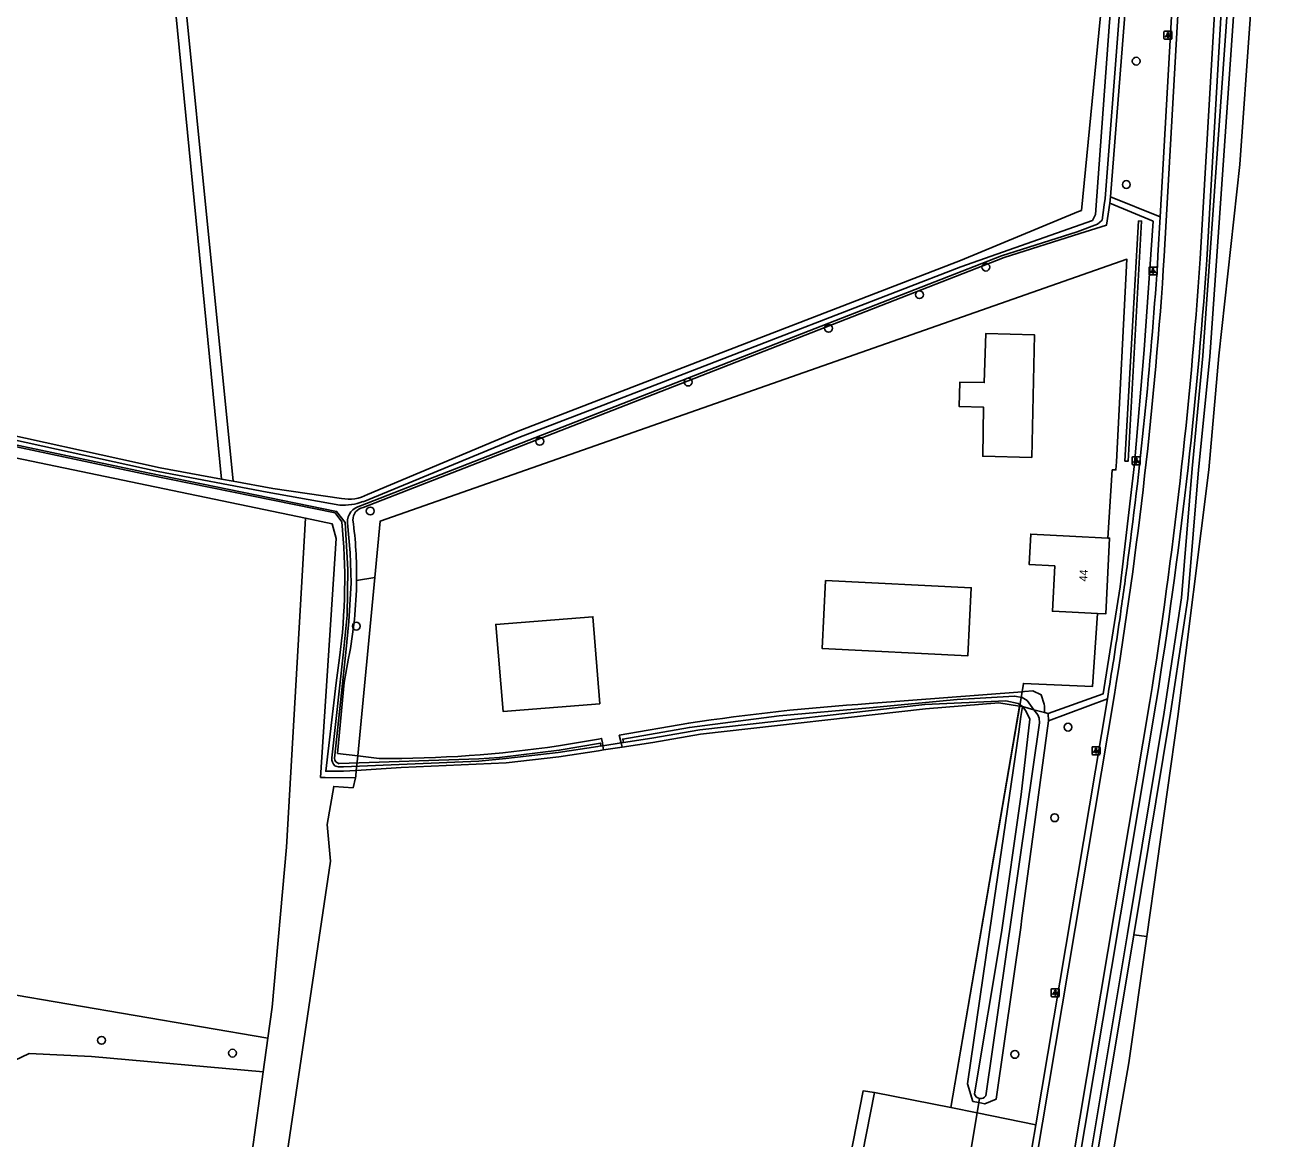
# Model space of a CAD drawing. Extents: x 161389 to 162585, y 388479 to 389761.
# Drawn here: x 162428.4 to 162585.4, y 389360 to 389499.2 of the extents above; entities that cross this region are included whole.
import ezdxf

# ---------------------------------------------------------------- set-up
doc = ezdxf.new("R2010")
doc.units = 0
for name, color, linetype in [('IMGEO_Berm_groen', 7, 'Continuous'), ('IMGEO_Berm_open', 7, 'Continuous'), ('IMGEO_Boom', 7, 'Continuous'), ('IMGEO_Bouwland', 7, 'Continuous'), ('IMGEO_Duiker', 7, 'Continuous'), ('IMGEO_Erf', 7, 'Continuous'), ('IMGEO_Fietspad_gesloten', 7, 'Continuous'), ('IMGEO_Grasland_agrarisch', 7, 'Continuous'), ('IMGEO_Groenvoorziening', 7, 'Continuous'), ('IMGEO_Haag', 7, 'Continuous'), ('IMGEO_Hek', 7, 'Continuous'), ('IMGEO_Lichtpunt', 7, 'Continuous'), ('IMGEO_Oever', 7, 'Continuous'), ('IMGEO_Pand', 7, 'Continuous'), ('IMGEO_Pand_nummerreeks', 7, 'Continuous'), ('IMGEO_Parkeervlak_open', 7, 'Continuous'), ('IMGEO_Rijbaan_regionaal_gesloten', 7, 'Continuous'), ('IMGEO_Waterloop', 7, 'Continuous')]:
    doc.layers.add(name, color=color, linetype=linetype)

msp = doc.modelspace()

# ---------------------------------------------------------------- linework, layer by layer
at = {"layer": 'IMGEO_Berm_groen'}
msp.add_lwpolyline([(162566.89, 389385.56), (162568.52, 389385.32)], dxfattribs=at)
at = {"layer": 'IMGEO_Berm_open'}
for points in [[(162574.2, 389546.04), (162570.2, 389475.27)], [(162576.02, 389469.91), (162580.39, 389545.64)], [(162563.89, 389477.01), (162564, 389477.8)], [(162570.2, 389475.27), (162564, 389477.8)], [(162556.2, 389413.19), (162563.06, 389415.66), (162563.19, 389416.45), (162565.19, 389429.02), (162567, 389444.4), (162568.18, 389458.66), (162569.31, 389474.74), (162563.89, 389477.01)], [(162570.2, 389475.27), (162569.92, 389470.44)], [(162554.65, 389361.81), (162563.6, 389415.03)], [(162563.6, 389415.03), (162556.24, 389412.27)], [(162563.69, 389415.61), (162563.6, 389415.03)], [(162548.06, 389292.04), (162553.78, 389321.66), (162557.45, 389341.58), (162569.7, 389414.63)], [(162556.24, 389412.27), (162556.2, 389413.19)]]:
    msp.add_lwpolyline(points, dxfattribs=at)
for centre, radius, start, end in [((161998.33, 389507.62), 572.8, 352.4552, 356.2782), ((161959.08, 389512.44), 618.4, 350.89934, 356.05615), ((161984.68, 389509.55), 586.58, 351.76992, 352.44276), ((162011.84, 389505.53), 559.13, 350.7458, 351.78)]:
    msp.add_arc(centre, radius, start, end, dxfattribs=at)
at = {"layer": 'IMGEO_Boom'}
for centre in [(162567.2, 389494.74), (162565.96, 389479.32), (162548.42, 389469), (162540.12, 389465.55), (162528.76, 389461.35), (162511.22, 389454.63), (162492.68, 389447.22), (162471.5, 389438.51), (162469.76, 389424.12), (162558.68, 389411.5), (162557.02, 389400.18), (162437.93, 389372.36), (162454.29, 389370.76), (162552.04, 389370.6)]:
    msp.add_circle(centre, 0.489, dxfattribs=at)
at = {"layer": 'IMGEO_Bouwland'}
for points in [[(162463.4, 389437.64), (162333.44, 389464.68), (162311.27, 389469.4), (162305.46, 389471.23), (162296.93, 389476.09), (162293.26, 389479.07), (162292.09, 389472.58), (162286.14, 389406.7), (162312.02, 389400.4), (162324.11, 389397.57), (162351.62, 389390.69), (162392.37, 389383.94), (162458.72, 389372.61)], [(162452.92, 389442.51), (162445.24, 389443.93), (162421.02, 389449.24), (162373.05, 389460.32), (162312.17, 389471.92), (162308.64, 389472.86)], [(162458.72, 389372.61), (162459.26, 389376.49), (162461.04, 389396.49), (162463.4, 389437.64)], [(162458.14, 389368.42), (162436.69, 389370.32), (162428.88, 389370.71), (162425.31, 389368.99), (162422.8, 389370.05), (162422.14, 389372.3), (162407.32, 389375.08), (162368.56, 389380.9), (162356.84, 389382.87), (162339.58, 389386.32), (162315.51, 389393.47), (162299.81, 389397.74), (162287.17, 389401.04)], [(162532.91, 389298.77), (162450.78, 389315.08), (162458.14, 389368.42)]]:
    msp.add_lwpolyline(points, dxfattribs=at)
at = {"layer": 'IMGEO_Duiker'}
for points in [[(162500.3, 389409.13), (162500.55, 389409.17), (162502.85, 389409.56), (162503.13, 389409.6), (162503.18, 389409.61)], [(162545.97, 389355.24), (162546.08, 389355.91), (162546.4, 389357.84), (162547.31, 389363.3), (162547.52, 389364.57), (162547.61, 389365.13)]]:
    msp.add_lwpolyline(points, dxfattribs=at)
at = {"layer": 'IMGEO_Erf'}
for points in [[(162533.82, 389414.44), (162552.94, 389415.92)], [(162552.64, 389414.13), (162550.02, 389414.52), (162540.86, 389413.79), (162512.78, 389410.61), (162506.79, 389409.6), (162502.97, 389409.01)], [(162502.97, 389409.01), (162502.85, 389409.56), (162502.62, 389410.48), (162511.29, 389411.99)], [(162495.03, 389409.16), (162500, 389410.02), (162500.41, 389410.1), (162500.5, 389409.54), (162500.55, 389409.17), (162500.63, 389408.65)], [(162469.76, 389406.09), (162475.35, 389406.44), (162488.48, 389407.05), (162495.05, 389407.8), (162500, 389408.56), (162500.63, 389408.65)], [(162500.63, 389408.65), (162502.97, 389409.01)], [(162469.93, 389407.9), (162472.61, 389407.57)]]:
    msp.add_lwpolyline(points, dxfattribs=at)
for centre, radius, start, end in [((162552.49, 389137.95), 277.13, 93.8626, 98.5509), ((162473.26, 389557.19), 149.62, 269.7527, 278.3666)]:
    msp.add_arc(centre, radius, start, end, dxfattribs=at)
at = {"layer": 'IMGEO_Fietspad_gesloten'}
for points in [[(162575, 389546.1), (162570.71, 389470.38)], [(162575.19, 389470.02), (162579.6, 389545.66)], [(162564.48, 389415.57), (162552.21, 389342.48), (162548.61, 389322.78), (162542.78, 389292.91)], [(162547.24, 389292.32), (162553.01, 389321.87), (162556.64, 389341.8), (162568.92, 389414.72)]]:
    msp.add_lwpolyline(points, dxfattribs=at)
for centre, radius, start, end in [((162005.72, 389506.87), 566.16, 350.7192, 356.3045), ((161963.09, 389511.52), 613.51, 350.92234, 356.12169)]:
    msp.add_arc(centre, radius, start, end, dxfattribs=at)
at = {"layer": 'IMGEO_Grasland_agrarisch'}
for points in [[(162540.8, 389547.17), (162544.43, 389542.79), (162544.91, 389542.09), (162548.36, 389537.06), (162550.14, 389532.35), (162551.99, 389525.45), (162552.11, 389524.92), (162552.56, 389523.39), (162554.52, 389524.17), (162555.29, 389524.48), (162554.9, 389525.09), (162560.33, 389525.56), (162564.51, 389525.91), (162563.95, 389512.44), (162562.71, 389500), (162560.35, 389476.08), (162559.99, 389475.93), (162545.23, 389469.82), (162500, 389452.36), (162490, 389448.5), (162471.16, 389440.59)], [(162467.91, 389440.08), (162459.32, 389441.33), (162454.37, 389442.24)]]:
    msp.add_lwpolyline(points, dxfattribs=at)
msp.add_arc((162468.86, 389444.67), 4.68, 258.3045, 299.4579, dxfattribs=at)
at = {"layer": 'IMGEO_Groenvoorziening'}
for points in [[(162564, 389477.8), (162565.72, 389500), (162566.76, 389513.42), (162569.03, 389564.31), (162565.51, 389564.25)], [(162470.6, 389438.94), (162500, 389450.41), (162550.71, 389470.18), (162560.14, 389473.19), (162563.51, 389474.26), (162563.89, 389477.01)], [(162313.71, 389470.03), (162392.2, 389453.98), (162443.75, 389443.04), (162467.12, 389438.27), (162467.96, 389437.17)], [(162563.64, 389435.14), (162564.21, 389443.66), (162564.67, 389443.66), (162564.72, 389444.66), (162566.05, 389469.99), (162472.75, 389437.26), (162472.07, 389430.2), (162469.93, 389407.9)], [(162469.64, 389405.16), (162465.86, 389405.22), (162465.29, 389405.22), (162467.24, 389435.08), (162466.74, 389436.93), (162463.4, 389437.64)], [(162552.94, 389415.92), (162553.11, 389416.96), (162561.73, 389416.58), (162562.36, 389425.7)], [(162467.66, 389420.17), (162467.24, 389417.05), (162465.95, 389405.99), (162468.14, 389405.98), (162468.16, 389405.98), (162469.76, 389406.09)], [(162469.93, 389407.9), (162467.41, 389408.21), (162468.25, 389417.07), (162468.78, 389420.11)], [(162555.76, 389413.32), (162555.75, 389414.11), (162555.7, 389414.39), (162555.33, 389415.53), (162554.27, 389416.03), (162553.26, 389415.95), (162552.94, 389415.92)], [(162552.64, 389414.13), (162544.03, 389363.96)], [(162552.98, 389414.08), (162552.8, 389412.85), (162552.52, 389410.92), (162549.21, 389388.15), (162546.13, 389366.93), (162546.8, 389364.73), (162547.52, 389364.57)], [(162552.98, 389414.08), (162552.64, 389414.13)], [(162556.2, 389413.19), (162555.76, 389413.32)], [(162547.52, 389364.57), (162548.27, 389364.41), (162549.69, 389365), (162552.77, 389386.46), (162552.93, 389387.61), (162556.24, 389412.27)], [(162469.76, 389406.09), (162469.69, 389405.37), (162469.64, 389405.16)], [(162534.52, 389365.83), (162533.1, 389366.06), (162521.23, 389305.51), (162455.26, 389318.67), (162466.54, 389394.74), (162466.12, 389399.34), (162466.93, 389404.1), (162469.35, 389403.92), (162469.64, 389405.16)], [(162458.72, 389372.61), (162458.14, 389368.42)], [(162547.52, 389364.57), (162547.31, 389363.3)]]:
    msp.add_lwpolyline(points, dxfattribs=at)
for centre, radius, start, end in [((162470.87, 389437.44), 1.53, 99.9867, 182.7114), ((162394.44, 389429.94), 73.87, 352.3987, 5.6126), ((162415.83, 389430.37), 53.97, 359.4205, 7.4434), ((162416.58, 389430.43), 53.22, 348.8172, 359.3521)]:
    msp.add_arc(centre, radius, start, end, dxfattribs=at)
at = {"layer": 'IMGEO_Haag'}
for points in [[(162576.4, 389611.95), (162580.02, 389588.59), (162581.19, 389573.81), (162581.11, 389548.91), (162580.88, 389537.22), (162580.28, 389524.99), (162575.53, 389457.9), (162574.18, 389443.82), (162572.86, 389427.68), (162570.7, 389413.37), (162566.1, 389385.68), (162560.93, 389354.66), (162556.8, 389331.01), (162550.72, 389299.24), (162545.52, 389273.57), (162541.11, 389250.07), (162537.05, 389227.35), (162534.23, 389211.56), (162530.19, 389185.45), (162527.69, 389164.49), (162526.33, 389154.68), (162524.35, 389145.75), (162522.08, 389137.16), (162518.58, 389120.76)], [(162566.89, 389385.56), (162571.49, 389413.24), (162573.65, 389427.57), (162574.97, 389443.66), (162576.41, 389457.8), (162581.08, 389524.94), (162581.68, 389537.19), (162581.91, 389548.9), (162581.99, 389573.84), (162580.82, 389588.68), (162577.21, 389611.95)], [(162567.48, 389474.77), (162565.79, 389444.75), (162566.19, 389444.73), (162567.88, 389474.75), (162567.48, 389474.77)], [(162517.09, 389105.51), (162517.41, 389109.82), (162519.37, 389120.59), (162522.92, 389137.04), (162525.27, 389145.69), (162527.13, 389154.56), (162528.48, 389164.39), (162530.98, 389185.34), (162535.02, 389211.43), (162537.86, 389227.36), (162541.89, 389249.93), (162546.3, 389273.41), (162551.5, 389299.09), (162557.59, 389330.87), (162561.72, 389354.52), (162566.89, 389385.56)]]:
    msp.add_lwpolyline(points, dxfattribs=at)
at = {"layer": 'IMGEO_Hek'}
for points in [[(162472.07, 389430.2), (162472.75, 389437.26), (162566.05, 389469.99), (162564.72, 389444.66)], [(162564.72, 389444.66), (162564.67, 389443.66), (162564.21, 389443.66), (162563.64, 389435.14)], [(162469.76, 389406.09), (162469.93, 389407.9), (162472.07, 389430.2)], [(162469.79, 389429.83), (162472.07, 389430.2)], [(162544.03, 389363.96), (162552.94, 389415.92), (162553.11, 389416.96)], [(162544.03, 389363.96), (162534.52, 389365.83), (162533.1, 389366.06), (162521.23, 389305.51), (162455.26, 389318.67), (162466.54, 389394.74), (162466.12, 389399.34), (162466.93, 389404.1), (162469.35, 389403.92), (162469.64, 389405.16), (162469.69, 389405.37)], [(162469.69, 389405.37), (162469.76, 389406.09)]]:
    msp.add_lwpolyline(points, dxfattribs=at)
at = {"layer": 'IMGEO_Lichtpunt'}
for p, q in [((162570.67, 389498.39), (162570.67, 389497.59)), ((162570.67, 389498.39), (162570.67, 389497.59)), ((162571.57, 389498.49), (162570.77, 389498.49)), ((162571.57, 389498.49), (162570.77, 389498.49)), ((162571.67, 389497.59), (162571.67, 389498.39)), ((162571.67, 389497.59), (162571.67, 389498.39)), ((162570.77, 389497.49), (162571.57, 389497.49)), ((162570.77, 389497.49), (162571.57, 389497.49)), ((162568.81, 389468.92), (162568.81, 389468.11)), ((162568.81, 389468.92), (162568.81, 389468.11)), ((162569.71, 389469.01), (162568.9, 389469.01)), ((162569.71, 389469.01), (162568.9, 389469.01)), ((162569.81, 389468.11), (162569.81, 389468.92)), ((162569.81, 389468.11), (162569.81, 389468.92)), ((162568.9, 389468.02), (162569.71, 389468.02)), ((162568.9, 389468.02), (162569.71, 389468.02)), ((162566.71, 389445.2), (162566.71, 389444.39)), ((162566.71, 389445.2), (162566.71, 389444.39)), ((162567.61, 389445.29), (162566.8, 389445.29)), ((162567.61, 389445.29), (162566.8, 389445.29)), ((162567.7, 389444.39), (162567.7, 389445.2)), ((162567.7, 389444.39), (162567.7, 389445.2)), ((162566.8, 389444.29), (162567.61, 389444.29)), ((162566.8, 389444.29), (162567.61, 389444.29)), ((162561.68, 389408.96), (162561.68, 389408.15)), ((162561.68, 389408.96), (162561.68, 389408.15)), ((162562.58, 389409.05), (162561.78, 389409.05)), ((162562.58, 389409.05), (162561.78, 389409.05)), ((162562.68, 389408.15), (162562.68, 389408.96)), ((162562.68, 389408.15), (162562.68, 389408.96)), ((162561.78, 389408.05), (162562.58, 389408.05)), ((162561.78, 389408.05), (162562.58, 389408.05)), ((162556.59, 389378.71), (162556.59, 389377.9)), ((162556.59, 389378.71), (162556.59, 389377.9)), ((162557.49, 389378.8), (162556.68, 389378.8)), ((162557.49, 389378.8), (162556.68, 389378.8)), ((162557.58, 389377.9), (162557.58, 389378.71)), ((162557.58, 389377.9), (162557.58, 389378.71)), ((162556.68, 389377.8), (162557.49, 389377.8)), ((162556.68, 389377.8), (162557.49, 389377.8))]:
    msp.add_line(p, q, dxfattribs=at)
for points in [[(162571.05, 389498.06), (162571.08, 389498.03), (162570.9, 389497.77), (162570.86, 389497.79), (162571.05, 389498.06)], [(162571.15, 389498.01), (162571.2, 389498.01), (162571.2, 389497.69), (162571.15, 389497.69), (162571.15, 389498.01)], [(162571.26, 389498.03), (162571.3, 389498.06), (162571.48, 389497.79), (162571.44, 389497.77), (162571.26, 389498.03)], [(162569.18, 389468.58), (162569.22, 389468.55), (162569.03, 389468.29), (162569, 389468.32), (162569.18, 389468.58)], [(162569.28, 389468.53), (162569.33, 389468.53), (162569.33, 389468.21), (162569.28, 389468.21), (162569.28, 389468.53)], [(162569.39, 389468.55), (162569.43, 389468.58), (162569.62, 389468.32), (162569.58, 389468.29), (162569.39, 389468.55)], [(162567.08, 389444.86), (162567.12, 389444.83), (162566.93, 389444.57), (162566.89, 389444.6), (162567.08, 389444.86)], [(162567.18, 389444.81), (162567.23, 389444.81), (162567.23, 389444.49), (162567.18, 389444.49), (162567.18, 389444.81)], [(162567.29, 389444.83), (162567.33, 389444.86), (162567.52, 389444.6), (162567.48, 389444.57), (162567.29, 389444.83)], [(162562.06, 389408.62), (162562.09, 389408.59), (162561.91, 389408.33), (162561.87, 389408.36), (162562.06, 389408.62)], [(162562.16, 389408.57), (162562.21, 389408.57), (162562.21, 389408.25), (162562.16, 389408.25), (162562.16, 389408.57)], [(162562.27, 389408.59), (162562.31, 389408.62), (162562.49, 389408.36), (162562.45, 389408.33), (162562.27, 389408.59)], [(162556.96, 389378.37), (162557, 389378.34), (162556.81, 389378.08), (162556.77, 389378.11), (162556.96, 389378.37)], [(162557.06, 389378.32), (162557.11, 389378.32), (162557.11, 389378), (162557.06, 389378), (162557.06, 389378.32)], [(162557.17, 389378.34), (162557.21, 389378.37), (162557.4, 389378.11), (162557.36, 389378.08), (162557.17, 389378.34)]]:
    msp.add_lwpolyline(points, dxfattribs=at)
for centre in [(162571.17, 389498.19), (162569.31, 389468.72), (162567.21, 389444.99), (162562.18, 389408.75), (162557.09, 389378.5)]:
    msp.add_circle(centre, 0.0994, dxfattribs=at)
for centre, start, end in [((162570.77, 389498.39), 90, 180), ((162570.77, 389498.39), 90, 180), ((162571.57, 389498.39), 0, 90), ((162571.57, 389498.39), 0, 90), ((162570.77, 389497.59), 180, 270), ((162570.77, 389497.59), 180, 270), ((162571.57, 389497.59), 270, 0), ((162571.57, 389497.59), 270, 360), ((162568.9, 389468.92), 90, 180), ((162568.9, 389468.92), 90, 180), ((162568.9, 389468.11), 180, 270), ((162568.9, 389468.11), 180, 270), ((162569.71, 389468.92), 0, 90), ((162569.71, 389468.92), 0, 90), ((162569.71, 389468.11), 270, 0), ((162569.71, 389468.11), 270, 360), ((162566.8, 389445.2), 90, 180), ((162566.8, 389445.2), 90, 180), ((162567.61, 389445.2), 0, 90), ((162567.61, 389445.2), 0, 90), ((162566.8, 389444.39), 180, 270), ((162566.8, 389444.39), 180, 270), ((162567.61, 389444.39), 270, 0), ((162567.61, 389444.39), 270, 360), ((162561.78, 389408.96), 90, 180), ((162561.78, 389408.96), 90, 180), ((162562.58, 389408.96), 0, 90), ((162562.58, 389408.96), 0, 90), ((162561.78, 389408.15), 180, 270), ((162561.78, 389408.15), 180, 270), ((162562.58, 389408.15), 270, 0), ((162562.58, 389408.15), 270, 360), ((162556.68, 389378.71), 90, 180), ((162556.68, 389378.71), 90, 180), ((162557.49, 389378.71), 0, 90), ((162557.49, 389378.71), 0, 90), ((162556.68, 389377.9), 180, 270), ((162556.68, 389377.9), 180, 270), ((162557.49, 389377.9), 270, 0), ((162557.49, 389377.9), 270, 360)]:
    msp.add_arc(centre, 0.0946, start, end, dxfattribs=at)
at = {"layer": 'IMGEO_Oever'}
msp.add_lwpolyline([(162555.76, 389413.32), (162554.42, 389413.68)], dxfattribs=at)
at = {"layer": 'IMGEO_Pand'}
for points in [[(162554.16, 389445.19), (162554.51, 389460.53), (162548.4, 389460.69), (162548.22, 389454.56), (162545.18, 389454.63), (162545.09, 389451.56), (162548.14, 389451.49), (162548.02, 389445.35), (162554.16, 389445.19)], [(162562.36, 389425.7), (162558.39, 389425.91), (162556.74, 389425.99), (162557.02, 389431.65), (162553.83, 389431.82), (162554.02, 389435.64), (162558.87, 389435.39), (162563.64, 389435.14)], [(162563.64, 389435.14), (162563.87, 389435.13), (162563.39, 389425.65), (162562.36, 389425.7)], [(162528.39, 389429.85), (162546.59, 389428.93), (162546.15, 389420.41), (162527.96, 389421.34), (162528.39, 389429.85)], [(162500.2, 389414.4), (162499.32, 389425.29), (162487.19, 389424.34), (162488.12, 389413.44), (162500.2, 389414.4)]]:
    msp.add_lwpolyline(points, dxfattribs=at)
at = {"layer": 'IMGEO_Parkeervlak_open'}
for points in [[(162534.52, 389365.83), (162522.59, 389305.25), (162536.09, 389302.63)], [(162544.03, 389363.96), (162534.52, 389365.83)], [(162547.31, 389363.3), (162544.03, 389363.96)], [(162547.31, 389363.3), (162554.65, 389361.81)], [(162554.65, 389361.81), (162553.75, 389356.45)]]:
    msp.add_lwpolyline(points, dxfattribs=at)
at = {"layer": 'IMGEO_Rijbaan_regionaal_gesloten'}
for points in [[(162585.38, 389611.95), (162585.4, 389610.05), (162585.25, 389589.31), (162584.86, 389571.65), (162583.8, 389539.63), (162581.45, 389500), (162580.16, 389481.84), (162577.53, 389457.92), (162576.28, 389443.68), (162572.42, 389412.85), (162568.52, 389385.32)], [(162568.52, 389385.32), (162566.28, 389369.56), (162559.5, 389330.64), (162553.24, 389299.28), (162543.99, 389250), (162539.82, 389227.39), (162539.7, 389226.74), (162533.46, 389186.29), (162529.83, 389159.28), (162527.01, 389134.31), (162524.67, 389105.18)]]:
    msp.add_lwpolyline(points, dxfattribs=at)
at = {"layer": 'IMGEO_Waterloop'}
for points in [[(162568.31, 389562.97), (162568.32, 389562.8), (162566.08, 389513.16), (162565.04, 389499.74), (162563.32, 389477.56), (162563.21, 389476.79), (162562.94, 389474.87), (162562.37, 389474.36), (162559.84, 389473.41), (162550.38, 389470.39), (162499.66, 389450.61), (162470.29, 389439.16)], [(162452.92, 389442.51), (162444, 389533.43)], [(162445.25, 389533.62), (162454.37, 389442.24)], [(162470.6, 389439.68), (162490.07, 389447.69), (162500.05, 389451.55), (162545.29, 389469.02), (162561.73, 389474.81), (162562.13, 389475.56), (162563.88, 389499.62), (162565.05, 389513.2), (162565.72, 389526.27)], [(162466.68, 389407.65), (162468.17, 389420.91), (162468.6, 389425.49), (162468.7, 389431.21), (162468.35, 389437.06), (162467.29, 389438.46), (162443.72, 389443.27), (162392.16, 389454.21), (162313.7, 389470.25), (162310.2, 389471.19), (162306.84, 389472.53), (162303.65, 389474.26), (162302.1, 389475.23), (162294.78, 389480.02), (162294.69, 389480.1)], [(162294.85, 389480.35), (162294.97, 389480.3), (162298.52, 389478.23), (162304.42, 389474.39), (162306.91, 389472.97), (162311.15, 389471.78), (162339.51, 389465.84), (162372.79, 389459.48), (162421.27, 389448.67), (162444.99, 389443.46), (162458.63, 389440.87), (162467.69, 389439.24)], [(162454.37, 389442.24), (162452.92, 389442.51)], [(162468.65, 389437.05), (162469.01, 389433.27), (162469.11, 389429.54), (162468.83, 389424.7), (162468.46, 389420.85), (162467.02, 389407.61)], [(162554.42, 389413.68), (162553.56, 389414.83), (162552.96, 389415.2), (162552, 389415.39), (162544.84, 389414.97), (162533.87, 389413.9), (162522.59, 389412.91), (162511.37, 389411.46), (162503.04, 389410), (162503.13, 389409.59), (162506.7, 389410.14), (162512.7, 389411.15), (162540.81, 389414.34), (162550.92, 389414.79), (162552.47, 389414.45), (162552.98, 389414.08)], [(162546.99, 389365.66), (162550.35, 389385.82), (162552.81, 389403.07), (162553.9, 389412.51), (162553.39, 389413.55), (162552.98, 389414.08)], [(162554.42, 389413.68), (162554.93, 389413.02), (162555.09, 389412.62), (162555.12, 389412.06), (162548.41, 389365.44)], [(162552.98, 389414.08), (162554.42, 389413.68)], [(162467.62, 389406.94), (162485.06, 389407.53), (162487.64, 389407.71), (162495.11, 389408.62), (162500.25, 389409.5), (162500.3, 389409.15), (162499.92, 389409.09), (162494.97, 389408.33), (162488.44, 389407.59), (162485.06, 389407.25), (162468.14, 389406.53), (162467.68, 389406.53)]]:
    msp.add_lwpolyline(points, dxfattribs=at)
for centre, radius, start, end in [((162468.06, 389446.58), 7.34, 267.0832, 290.1749), ((162470.71, 389437.14), 2.06, 101.7905, 182.5836), ((162468.02, 389407.62), 1.34, 178.5907, 224.3998), ((162467.83, 389407.73), 0.823, 188.8146, 255.6392), ((162467.68, 389407.88), 1.35, 242.8203, 270.1112), ((162547.75, 389365.86), 0.783, 195.3037, 327.417)]:
    msp.add_arc(centre, radius, start, end, dxfattribs=at)

# ---------------------------------------------------------------- texts
at = {"layer": 'IMGEO_Pand_nummerreeks'}
msp.add_text('44', height=1, rotation=87.0953, dxfattribs=at).set_placement((162561.07, 389429.69))

doc.saveas('drawing.dxf')
